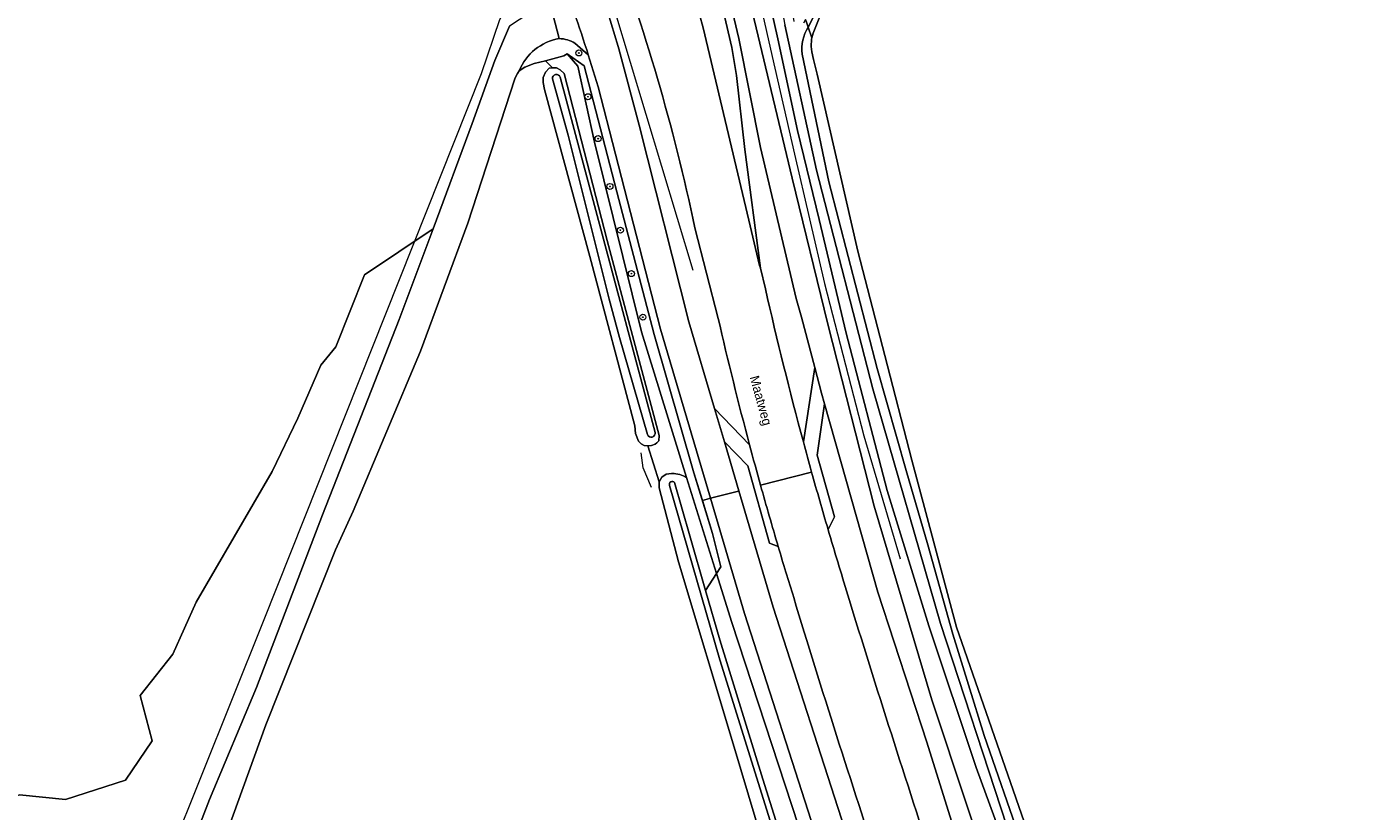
# Model space of a CAD drawing. Header units: metres. Extents: x 151448 to 154749, y 463108 to 465296.
# Tile 369 of 449: x 153713 to 153890, y 465049 to 465153. Entities that reach past the tile are written whole.
import ezdxf
from ezdxf.enums import TextEntityAlignment as Align

# ---------------------------------------------------------------- set-up
doc = ezdxf.new("R2010")
doc.units = ezdxf.units.M
doc.layers.get('0').update_dxf_attribs({"lineweight": 9})
for name, color, linetype, lineweight in [('B-PV-GR-BOOM-S', 253, 'Continuous', 9), ('B-PV-GR-GRAS-GV', 253, 'Continuous', 9), ('B-PV-GR-GROENVOORZIENING-GV', 253, 'Continuous', 9), ('B-PV-GR-HAAG-GV', 253, 'Continuous', 9), ('B-PV-GR-HOUTWAL-GV', 253, 'Continuous', 9), ('B-PV-IE-TERREINAFSCHEIDING_KUNSTMATIG_HEKWERK-G', 253, 'Continuous', 9), ('B-PV-OG-TERREIN_BEGROEID-GV', 253, 'Continuous', 9), ('B-PV-OG-TERREIN_OEVER-GV', 253, 'Continuous', 9), ('B-PV-OG-TOPOGRAFIE-T18', 2, 'Continuous', 9), ('B-PV-OG-WATER-GV', 253, 'Continuous', 9), ('B-PV-OG-WATER_SLOOT-GV', 253, 'Continuous', 9), ('B-PV-VH-GESLOTENVERHARDING_ASFALT-GV', 253, 'Continuous', 9), ('B-PV-VH-ONVERHARD_ZAND-GV', 253, 'Continuous', 9), ('B-PV-VH-OPENVERHARDING_BETONSTRAATSTEEN-GV', 253, 'Continuous', 9)]:
    doc.layers.add(name, color=color, linetype=linetype, lineweight=lineweight)
doc.styles.add('Drong', font='txt', dxfattribs={"height": 1.8})
doc.styles.add('NLCS-ISO', font='txt')

# ---------------------------------------------------------------- blocks, each defined once
blk = doc.blocks.new('SGR-BOOM_GBKN-SO')
at = {"linetype": 'ByBlock', "lineweight": 18}
h = blk.add_hatch(color=0, dxfattribs=at)
h.dxf.hatch_style = 1
edge = h.paths.add_edge_path()
edge.add_arc((0, 0), 0.25, 0, 360)
at = {"color": 0, "linetype": 'ByBlock', "lineweight": 18}
for radius in [2, 0.25]:
    blk.add_circle((0, 0), radius, dxfattribs=at)
at = {"color": 0, "linetype": 'ByBlock', "lineweight": 18, "style": 'NLCS-ISO'}
blk.add_attdef('SOORT', (2.5, 0), '', height=1.5, dxfattribs=at)

msp = doc.modelspace()

# ---------------------------------------------------------------- linework, layer by layer
at = {"layer": 'B-PV-GR-GRAS-GV', "flags": 128}
for points in [[(153874.327, 465294.866), (153869.567, 465283.215), (153860.624, 465260.866), (153849.98, 465235.303), (153841.625, 465214.37), (153833.386, 465193.91), (153824.506, 465170.581), (153817.013, 465151.848), (153816.838, 465151.227), (153816.781, 465151.023), (153816.734, 465150.077), (153816.848, 465149.363), (153817.072, 465148.344), (153817.561, 465146.398), (153822.935, 465122.888), (153826.53, 465109.018), (153830.126, 465095.148), (153836.04, 465072.958), (153845.379, 465046.095)], [(153811.21, 465041.306), (153806.521, 465057.031), (153799.13, 465081.639), (153796.579, 465091.446), (153796.575, 465092.243), (153795.039, 465097.038), (153794.581, 465097.106), (153794.192, 465097.287), (153793.817, 465097.673), (153793.403, 465098.679), (153793.348, 465099.68), (153787.378, 465122.166), (153781.346, 465144.356), (153781.158, 465145.264), (153781.169, 465145.948), (153781.482, 465146.661), (153781.938, 465147.171), (153782.382, 465147.244), (153781.451, 465148.162), (153779.962, 465147.818), (153778.74, 465147.303), (153777.964, 465146.835), (153777.765, 465146.495), (153777.583, 465146.146), (153777.419, 465145.787), (153771.157, 465126.623), (153764.86, 465109.609), (153755.913, 465088.377), (153753.578, 465083.214), (153744.333, 465059.995), (153736.981, 465039.674)], [(153727.779, 465026.572), (153736.844, 465050.102), (153743.093, 465064.968), (153751.846, 465087.894), (153762.052, 465113.795), (153766.538, 465125.85), (153757.453, 465119.746), (153753.642, 465110.172), (153751.621, 465107.761), (153748.6, 465100.712), (153745.15, 465093.638), (153735.059, 465076.273), (153731.963, 465069.377), (153727.628, 465063.895), (153729.22, 465057.883), (153725.682, 465052.666), (153717.72, 465050.102), (153711.617, 465050.721), (153707.901, 465048.776), (153710.378, 465045.682)]]:
    msp.add_lwpolyline(points, dxfattribs=at)
at = {"layer": 'B-PV-GR-GROENVOORZIENING-GV', "flags": 128}
for points in [[(153799.284, 465178.544), (153801.786, 465168.907), (153806.199, 465149.918), (153806.855, 465146.208), (153807.928, 465136.401), (153810.033, 465120.641), (153810.671, 465117.892)], [(153817.234, 465107.437), (153815.468, 465114.138), (153814.782, 465116.616), (153810.003, 465136.642), (153807.14, 465151.146), (153803.138, 465168.154)], [(153791.191, 465149.748), (153793.908, 465139.61), (153800.512, 465113.485), (153803.917, 465101.984), (153808.571, 465097.17)], [(153804.409, 465113.967), (153801.297, 465126.004)], [(153815.721, 465097.555), (153817.234, 465107.437)], [(153852.97, 464999.178), (153846.315, 465015.865), (153841.904, 465028.491), (153837.146, 465041.564), (153832.101, 465057.686), (153825.626, 465077.599), (153818.533, 465102.613), (153817.56, 465095.801), (153819.836, 465087.62), (153818.995, 465085.938)], [(153805.221, 465097.582), (153807.153, 465091.056), (153811.721, 465075.63), (153821.231, 465046.154), (153833.247, 465012.112), (153840.395, 464993.809), (153844.731, 464982.704)], [(153812.372, 465083.672), (153811.227, 465084.129), (153808.332, 465094.367), (153805.221, 465097.582)]]:
    msp.add_lwpolyline(points, dxfattribs=at)
at = {"layer": 'B-PV-GR-GROENVOORZIENING-GV'}
for points in [[(153782.075, 465172.352, -0.0552982), (153791.191, 465149.748)], [(153801.297, 465126.004, 0.0393754), (153789.825, 465165.211)], [(153810.671, 465117.892, 0.0099716), (153815.721, 465097.555)], [(153808.571, 465097.17, -0.0087705), (153804.409, 465113.967)], [(153818.995, 465085.938, 0.0031499), (153820.933, 465079.503)], [(153814.431, 465076.914, -0.0034443), (153812.372, 465083.672)], [(153820.933, 465079.503, 0.0057697), (153832.617, 465042.727)], [(153826.061, 465040.319, -0.006449), (153814.431, 465076.914)]]:
    msp.add_lwpolyline(points, format="xyb", dxfattribs=at)
at = {"layer": 'B-PV-GR-HAAG-GV', "flags": 128}
for points in [[(153799.284, 465178.544), (153801.786, 465168.907), (153806.199, 465149.918), (153806.855, 465146.208), (153807.928, 465136.401), (153810.033, 465120.641), (153810.671, 465117.892)], [(153815.721, 465097.555), (153817.234, 465107.437), (153815.468, 465114.138), (153814.782, 465116.616), (153810.003, 465136.642), (153807.14, 465151.146), (153803.138, 465168.154)], [(153791.191, 465149.748), (153793.908, 465139.61), (153800.512, 465113.485), (153803.917, 465101.984), (153808.571, 465097.17)], [(153804.409, 465113.967), (153801.297, 465126.004)], [(153852.97, 464999.178), (153846.315, 465015.865), (153841.904, 465028.491), (153837.146, 465041.564), (153832.101, 465057.686), (153825.626, 465077.599), (153818.533, 465102.613), (153817.56, 465095.801), (153819.836, 465087.62), (153818.995, 465085.938)], [(153812.372, 465083.672), (153811.227, 465084.129), (153808.332, 465094.367), (153805.221, 465097.582), (153807.153, 465091.056), (153811.721, 465075.63), (153821.231, 465046.154), (153833.247, 465012.112), (153840.395, 464993.809), (153844.731, 464982.704)]]:
    msp.add_lwpolyline(points, dxfattribs=at)
at = {"layer": 'B-PV-GR-HAAG-GV'}
for points in [[(153782.075, 465172.352, -0.0552982), (153791.191, 465149.748)], [(153801.297, 465126.004, 0.0393754), (153789.825, 465165.211)], [(153810.671, 465117.892, 0.0099716), (153815.721, 465097.555)], [(153808.571, 465097.17, -0.0087705), (153804.409, 465113.967)], [(153818.995, 465085.938, 0.0031499), (153820.933, 465079.503)], [(153814.431, 465076.914, -0.0034443), (153812.372, 465083.672)], [(153820.933, 465079.503, 0.0057697), (153832.617, 465042.727)], [(153826.061, 465040.319, -0.006449), (153814.431, 465076.914)]]:
    msp.add_lwpolyline(points, format="xyb", dxfattribs=at)
at = {"layer": 'B-PV-GR-HOUTWAL-GV', "flags": 128}
msp.add_lwpolyline([(153711.617, 465050.721), (153717.72, 465050.102), (153725.682, 465052.666), (153729.22, 465057.883), (153727.628, 465063.895), (153731.963, 465069.377), (153735.059, 465076.273), (153745.15, 465093.638), (153748.6, 465100.712), (153751.621, 465107.761), (153753.642, 465110.172), (153757.453, 465119.746), (153766.538, 465125.85), (153771.739, 465139.825), (153774.736, 465148.212), (153776.675, 465152.749)], dxfattribs=at)
at = {"layer": 'B-PV-IE-TERREINAFSCHEIDING_KUNSTMATIG_HEKWERK-G', "flags": 128}
for points in [[(153797.449, 465209.642), (153805.696, 465174.772), (153811.589, 465148.754), (153814.555, 465135.759)], [(153744.006, 465073.752), (153772.961, 465146.478), (153775.406, 465153.643), (153776.566, 465155.689), (153776.982, 465156.027), (153779.855, 465158.812)], [(153801.076, 465120.335), (153790.696, 465154.832)], [(153802.741, 465077.823), (153804.754, 465080.96), (153803.66, 465085.42), (153801.162, 465093.454), (153795.886, 465111.817), (153790.938, 465130.752), (153786.625, 465147.485), (153784.349, 465149.085)], [(153814.555, 465135.759), (153818.523, 465118.612), (153823.741, 465098.388), (153828.565, 465082.032)], [(153795.544, 465091.501), (153794.43, 465094.104), (153794.176, 465096.132)], [(153723.436, 465022.444), (153744.006, 465073.752)]]:
    msp.add_lwpolyline(points, dxfattribs=at)
at = {"layer": 'B-PV-OG-TERREIN_BEGROEID-GV', "flags": 128}
for points in [[(153800.917, 465187.121), (153800.923, 465187.104), (153801.238, 465186.169), (153801.555, 465185.16), (153804.797, 465171.987), (153809.445, 465152.54), (153814.24, 465132.574), (153818.956, 465113.181), (153825.14, 465089.041), (153832.797, 465063.3), (153842.198, 465034.931), (153852.416, 465007.516), (153855.162, 465000.109), (153857.075, 464994.948), (153859.621, 464988.624), (153866.017, 464974.257), (153889.812, 464924.861)], [(153844.787, 465037.669), (153838.659, 465054.313), (153832.394, 465073.157), (153826.859, 465091.098), (153821.386, 465112.008), (153817.834, 465127.104), (153814.943, 465138.898), (153812.307, 465151.07), (153811.282, 465155.805)], [(153781.451, 465148.162), (153783.89, 465148.819), (153784.349, 465149.085), (153786.625, 465147.485), (153790.938, 465130.752), (153795.886, 465111.817), (153801.162, 465093.454), (153802.301, 465089.79), (153803.235, 465090.033), (153803.385, 465090.072), (153796.763, 465112.552), (153789.951, 465138.876), (153788.469, 465144.704), (153787.153, 465148.935), (153785.364, 465150.495)], [(153777.964, 465146.835), (153778.74, 465147.303), (153779.962, 465147.818), (153781.451, 465148.162)], [(153800.215, 465092.856), (153794.207, 465112.164), (153787.998, 465137.352), (153785.753, 465147.429), (153784.349, 465149.085), (153783.89, 465148.819), (153781.451, 465148.162), (153782.382, 465147.244)], [(153782.382, 465147.244), (153782.911, 465147.218), (153783.405, 465146.981), (153783.936, 465146.483), (153789.644, 465124.32), (153796.548, 465098.434), (153796.502, 465097.715), (153796.264, 465097.431), (153796.032, 465097.254), (153795.526, 465097.103), (153795.039, 465097.038), (153796.575, 465092.243), (153796.91, 465092.886), (153797.486, 465093.262), (153798.205, 465093.379), (153798.299, 465093.373)], [(153842.364, 464978.21), (153836.804, 464992.32), (153829.472, 465010.928), (153817.592, 465044.708), (153807.892, 465074.772), (153803.385, 465090.072), (153803.235, 465090.033), (153802.301, 465089.79), (153803.66, 465085.42), (153804.754, 465080.96), (153804.19, 465080.081), (153806.21, 465073.588), (153815.965, 465043.873), (153827.785, 465010.422), (153840.243, 464978.192)]]:
    msp.add_lwpolyline(points, dxfattribs=at)
at = {"layer": 'B-PV-OG-TERREIN_BEGROEID-GV'}
for points in [[(153783.294, 465151.113, 0.258763), (153777.964, 465146.835)], [(153785.364, 465150.495, 0.1341675), (153783.294, 465151.113)], [(153798.299, 465093.373, -0.1305131), (153800.215, 465092.856)]]:
    msp.add_lwpolyline(points, format="xyb", dxfattribs=at)
at = {"layer": 'B-PV-OG-TERREIN_BEGROEID-GV', "flags": 128}
msp.add_lwpolyline([(153802.301, 465089.79), (153801.162, 465093.454), (153795.886, 465111.817), (153790.938, 465130.752), (153786.625, 465147.485), (153784.349, 465149.085), (153785.753, 465147.429), (153787.998, 465137.352), (153794.207, 465112.164), (153800.215, 465092.856), (153804.19, 465080.081), (153804.754, 465080.96), (153803.66, 465085.42)], close=True, dxfattribs=at)
at = {"layer": 'B-PV-OG-TERREIN_OEVER-GV', "flags": 128}
for points in [[(153868.069, 465281.002), (153859.791, 465260.972), (153854.115, 465246.383), (153844.465, 465222.43), (153835.193, 465199.47), (153828.389, 465182.604), (153817.125, 465154.097), (153816.345, 465152.633), (153816.838, 465151.227), (153817.013, 465151.848), (153824.506, 465170.581), (153833.386, 465193.91), (153841.625, 465214.37), (153849.98, 465235.303), (153860.624, 465260.866), (153869.567, 465283.215), (153874.327, 465294.866)], [(153811.282, 465155.805), (153812.307, 465151.07), (153814.943, 465138.898), (153817.834, 465127.104), (153821.386, 465112.008), (153826.859, 465091.098), (153832.394, 465073.157), (153838.659, 465054.313), (153844.787, 465037.669)], [(153842.744, 465046.532), (153833.913, 465073.447), (153824.951, 465104.595), (153817.476, 465133.621), (153813.253, 465152.925)], [(153845.379, 465046.095), (153836.04, 465072.958), (153830.126, 465095.148), (153826.53, 465109.018), (153822.935, 465122.888), (153817.561, 465146.398), (153817.072, 465148.344), (153816.848, 465149.363), (153816.734, 465150.077), (153816.781, 465151.023), (153816.838, 465151.227), (153816.345, 465152.633)], [(153815.564, 465149.056), (153819.09, 465132.078), (153825.526, 465107.309), (153829.376, 465093.766), (153832.26, 465083.908), (153835.564, 465072.02), (153839.709, 465058.573), (153844.651, 465044.409)], [(153795.029, 465098.549), (153791.286, 465111.437), (153789.926, 465116.531), (153784.475, 465138.307), (153782.387, 465145.787)], [(153783.416, 465145.996), (153789.008, 465125.141), (153796.031, 465098.811)], [(153798.299, 465093.373), (153798.205, 465093.379), (153797.486, 465093.262), (153796.91, 465092.886), (153796.575, 465092.243), (153796.579, 465091.446), (153799.13, 465081.639), (153806.521, 465057.031), (153811.21, 465041.306), (153812.349, 465038.114)], [(153798.608, 465092.186), (153800.643, 465085.075), (153802.741, 465077.823), (153804.19, 465080.081), (153800.215, 465092.856)], [(153813.969, 465038.735), (153804.622, 465068.628), (153797.954, 465091.77)], [(153840.243, 464978.192), (153827.785, 465010.422), (153815.965, 465043.873), (153806.21, 465073.588), (153804.19, 465080.081), (153802.741, 465077.823), (153804.629, 465071.297), (153810.326, 465052.804), (153814.507, 465039.564), (153814.933, 465038.315), (153817.747, 465030.06), (153824.883, 465010.668), (153832.192, 464992.183), (153834.554, 464986.156), (153840.483, 464971.579), (153850.261, 464949.251), (153857.042, 464934.034), (153864.099, 464919.287), (153869.326, 464908.713), (153871.148, 464905.336), (153871.344, 464904.972), (153879.866, 464888.991), (153887.974, 464874.732), (153889.203, 464872.634)]]:
    msp.add_lwpolyline(points, dxfattribs=at)
at = {"layer": 'B-PV-OG-TERREIN_OEVER-GV'}
for points in [[(153816.345, 465152.633, 0.1697225), (153815.564, 465149.056)], [(153782.387, 465145.787, -0.8569478), (153783.416, 465145.996)], [(153796.031, 465098.811, -0.9339506), (153795.029, 465098.549)], [(153800.215, 465092.856, 0.1305131), (153798.299, 465093.373)], [(153797.954, 465091.77, -0.873345), (153798.608, 465092.186)]]:
    msp.add_lwpolyline(points, format="xyb", dxfattribs=at)
at = {"layer": 'B-PV-OG-TERREIN_OEVER-GV', "flags": 128}
msp.add_lwpolyline([(153782.382, 465147.244), (153781.938, 465147.171), (153781.482, 465146.661), (153781.169, 465145.948), (153781.158, 465145.264), (153781.346, 465144.356), (153787.378, 465122.166), (153793.348, 465099.68), (153793.403, 465098.679), (153793.817, 465097.673), (153794.192, 465097.287), (153794.581, 465097.106), (153795.039, 465097.038), (153795.526, 465097.103), (153796.032, 465097.254), (153796.264, 465097.431), (153796.502, 465097.715), (153796.548, 465098.434), (153789.644, 465124.32), (153783.936, 465146.483), (153783.405, 465146.981), (153782.911, 465147.218)], close=True, dxfattribs=at)
at = {"layer": 'B-PV-OG-WATER-GV', "flags": 128}
msp.add_lwpolyline([(153815.983, 465153.666), (153816.117, 465153.283), (153816.345, 465152.633), (153817.125, 465154.097), (153828.389, 465182.604), (153835.193, 465199.47), (153844.465, 465222.43), (153854.115, 465246.383), (153859.791, 465260.972), (153868.069, 465281.002), (153871.223, 465289.304), (153873.456, 465294.866)], dxfattribs=at)
at = {"layer": 'B-PV-OG-WATER_SLOOT-GV', "flags": 128}
for points in [[(153814.486, 465153.364), (153814.21, 465155.04), (153811.852, 465166.771), (153809.79, 465177.608), (153807.487, 465189.867), (153806.08, 465197.296), (153804.496, 465202.023), (153802.131, 465207.454), (153799.584, 465211.941), (153800.326, 465205.801), (153801.435, 465204.285), (153803.322, 465199.31), (153805.123, 465193.071), (153809.699, 465171.686), (153813.253, 465152.925), (153817.476, 465133.621), (153824.951, 465104.595), (153833.913, 465073.447), (153842.744, 465046.532)], [(153816.345, 465152.633), (153816.117, 465153.283), (153815.983, 465153.666), (153815.715, 465153.141)], [(153844.651, 465044.409), (153839.709, 465058.573), (153835.564, 465072.02), (153832.26, 465083.908), (153829.376, 465093.766), (153825.526, 465107.309), (153819.09, 465132.078), (153815.564, 465149.056)], [(153782.387, 465145.787), (153784.475, 465138.307), (153789.926, 465116.531), (153791.286, 465111.437), (153795.029, 465098.549)], [(153796.031, 465098.811), (153789.008, 465125.141), (153783.416, 465145.996)], [(153797.954, 465091.77), (153804.622, 465068.628), (153813.969, 465038.735)], [(153889.203, 464872.634), (153887.974, 464874.732), (153879.866, 464888.991), (153871.344, 464904.972), (153871.148, 464905.336), (153869.326, 464908.713), (153864.099, 464919.287), (153857.042, 464934.034), (153850.261, 464949.251), (153840.483, 464971.579), (153834.554, 464986.156), (153832.192, 464992.183), (153824.883, 465010.668), (153817.747, 465030.06), (153814.933, 465038.315), (153814.507, 465039.564), (153810.326, 465052.804), (153804.629, 465071.297), (153802.741, 465077.823), (153800.643, 465085.075), (153798.608, 465092.186)]]:
    msp.add_lwpolyline(points, dxfattribs=at)
at = {"layer": 'B-PV-OG-WATER_SLOOT-GV'}
for points in [[(153815.564, 465149.056, -0.1697225), (153816.345, 465152.633)], [(153783.416, 465145.996, 0.8569478), (153782.387, 465145.787)], [(153795.029, 465098.549, 0.9339506), (153796.031, 465098.811)], [(153798.608, 465092.186, 0.873345), (153797.954, 465091.77)]]:
    msp.add_lwpolyline(points, format="xyb", dxfattribs=at)
at = {"layer": 'B-PV-VH-GESLOTENVERHARDING_ASFALT-GV', "flags": 128}
for points in [[(153794.784, 465191.076), (153792.284, 465189.423), (153792.594, 465188.843), (153792.834, 465188.387), (153793.162, 465187.694), (153793.352, 465187.291), (153793.807, 465186.203), (153795.317, 465182.04), (153796.604, 465177.793), (153798.911, 465167.925), (153801.937, 465154.291), (153802.407, 465152.53), (153808.495, 465126.988), (153809.882, 465120.992), (153810.033, 465120.641), (153807.928, 465136.401), (153806.855, 465146.208), (153806.199, 465149.918), (153801.786, 465168.907), (153799.284, 465178.544)], [(153810.671, 465117.892), (153810.033, 465120.641), (153809.882, 465120.992), (153808.495, 465126.988), (153802.407, 465152.53), (153801.937, 465154.291), (153798.911, 465167.925), (153796.604, 465177.793), (153795.317, 465182.04), (153793.807, 465186.203), (153793.352, 465187.291), (153793.162, 465187.694), (153792.834, 465188.387), (153792.594, 465188.843), (153792.284, 465189.423), (153789.464, 465187.561), (153780.594, 465181.993)], [(153842.198, 465034.931), (153832.797, 465063.3), (153825.14, 465089.041), (153818.956, 465113.181), (153814.24, 465132.574), (153809.445, 465152.54), (153804.797, 465171.987), (153801.555, 465185.16), (153801.238, 465186.169), (153800.923, 465187.104), (153800.917, 465187.121)], [(153800.588, 465178.843), (153802.899, 465169.171), (153803.138, 465168.154), (153807.14, 465151.146), (153810.003, 465136.642), (153814.782, 465116.616), (153815.468, 465114.138), (153817.234, 465107.437), (153818.132, 465104.028), (153818.533, 465102.613), (153825.626, 465077.599), (153832.101, 465057.686), (153837.146, 465041.564)], [(153786.94, 465149.618), (153787.153, 465148.935), (153788.469, 465144.704), (153789.951, 465138.876), (153796.763, 465112.552), (153803.385, 465090.072), (153807.095, 465091.041), (153807.153, 465091.056), (153805.221, 465097.582), (153803.917, 465101.984), (153800.512, 465113.485), (153793.908, 465139.61), (153791.191, 465149.748)], [(153801.297, 465126.004), (153804.409, 465113.967)], [(153818.533, 465102.613), (153818.132, 465104.028), (153817.234, 465107.437), (153815.721, 465097.555)], [(153808.571, 465097.17), (153803.917, 465101.984), (153805.221, 465097.582), (153808.332, 465094.367), (153811.227, 465084.129), (153812.372, 465083.672)], [(153818.995, 465085.938), (153819.836, 465087.62), (153817.56, 465095.801), (153818.533, 465102.613)], [(153816.813, 465093.566), (153810.033, 465091.802)], [(153810.033, 465091.802), (153816.813, 465093.566)]]:
    msp.add_lwpolyline(points, dxfattribs=at)
at = {"layer": 'B-PV-VH-GESLOTENVERHARDING_ASFALT-GV'}
for points in [[(153791.191, 465149.748, 0.0552982), (153782.075, 465172.352)], [(153789.825, 465165.211, -0.0393754), (153801.297, 465126.004)], [(153782.957, 465161.033, -0.0116675), (153786.94, 465149.618)], [(153815.721, 465097.555, -0.0099716), (153810.671, 465117.892)], [(153804.409, 465113.967, 0.0087705), (153808.571, 465097.17)], [(153810.033, 465091.802, -0.0029637), (153808.571, 465097.17)], [(153808.571, 465097.17, 0.0029637), (153810.033, 465091.802)], [(153815.721, 465097.555, 0.0020572), (153816.813, 465093.566)], [(153816.813, 465093.566, -0.0020572), (153815.721, 465097.555)], [(153818.995, 465085.938, -0.003877), (153816.813, 465093.566)], [(153816.813, 465093.566, 0.003877), (153818.995, 465085.938)], [(153810.033, 465091.802, 0.0041501), (153812.372, 465083.672)], [(153812.372, 465083.672, -0.0041501), (153810.033, 465091.802)], [(153820.933, 465079.503, -0.0031499), (153818.995, 465085.938)], [(153812.372, 465083.672, 0.0034443), (153814.431, 465076.914)], [(153832.617, 465042.727, -0.0057697), (153820.933, 465079.503)], [(153814.431, 465076.914, 0.006449), (153826.061, 465040.319)]]:
    msp.add_lwpolyline(points, format="xyb", dxfattribs=at)
at = {"layer": 'B-PV-VH-GESLOTENVERHARDING_ASFALT-GV', "flags": 128}
msp.add_lwpolyline([(153803.385, 465090.072), (153807.892, 465074.772), (153817.592, 465044.708), (153829.472, 465010.928), (153836.804, 464992.32), (153840.395, 464993.809), (153833.247, 465012.112), (153821.231, 465046.154), (153811.721, 465075.63), (153807.153, 465091.056), (153807.095, 465091.041)], close=True, dxfattribs=at)
at = {"layer": 'B-PV-VH-ONVERHARD_ZAND-GV', "flags": 128}
for points in [[(153781.952, 465156.274), (153776.675, 465152.749), (153774.736, 465148.212), (153771.739, 465139.825), (153766.538, 465125.85), (153762.052, 465113.795), (153751.846, 465087.894), (153743.093, 465064.968), (153736.844, 465050.102), (153727.779, 465026.572)], [(153783.294, 465151.113), (153781.952, 465156.274)], [(153736.981, 465039.674), (153744.333, 465059.995), (153753.578, 465083.214), (153755.913, 465088.377), (153764.86, 465109.609), (153771.157, 465126.623), (153777.419, 465145.787), (153777.583, 465146.146), (153777.765, 465146.495), (153777.964, 465146.835)]]:
    msp.add_lwpolyline(points, dxfattribs=at)
at = {"layer": 'B-PV-VH-ONVERHARD_ZAND-GV'}
msp.add_lwpolyline([(153777.964, 465146.835, -0.258763), (153783.294, 465151.113)], format="xyb", dxfattribs=at)
at = {"layer": 'B-PV-VH-OPENVERHARDING_BETONSTRAATSTEEN-GV'}
for points in [[(153786.94, 465149.618, 0.0116675), (153782.957, 465161.033)], [(153783.294, 465151.113, -0.1341675), (153785.364, 465150.495)]]:
    msp.add_lwpolyline(points, format="xyb", dxfattribs=at)
at = {"layer": 'B-PV-VH-OPENVERHARDING_BETONSTRAATSTEEN-GV', "flags": 128}
for points in [[(153781.952, 465156.274), (153783.294, 465151.113)], [(153785.364, 465150.495), (153787.153, 465148.935), (153786.94, 465149.618)]]:
    msp.add_lwpolyline(points, dxfattribs=at)

# ---------------------------------------------------------------- block references
at = {"layer": 'B-PV-GR-BOOM-S', "xscale": 0.2, "yscale": 0.2, "zscale": 0.2}
for p in [(153785.9, 465149.204), (153787.112, 465143.393), (153788.456, 465137.828), (153790.032, 465131.479), (153791.411, 465125.672), (153792.872, 465119.907), (153794.403, 465114.126)]:
    msp.add_blockref('SGR-BOOM_GBKN-SO', p, dxfattribs=at)

# ---------------------------------------------------------------- texts
at = {"layer": 'B-PV-OG-TOPOGRAFIE-T18', "style": 'Drong'}
msp.add_text('Maatweg', height=1.25, rotation=285.4, dxfattribs=at).set_placement((153809.904, 465103.008), align=Align.MIDDLE)

doc.saveas('drawing.dxf')
